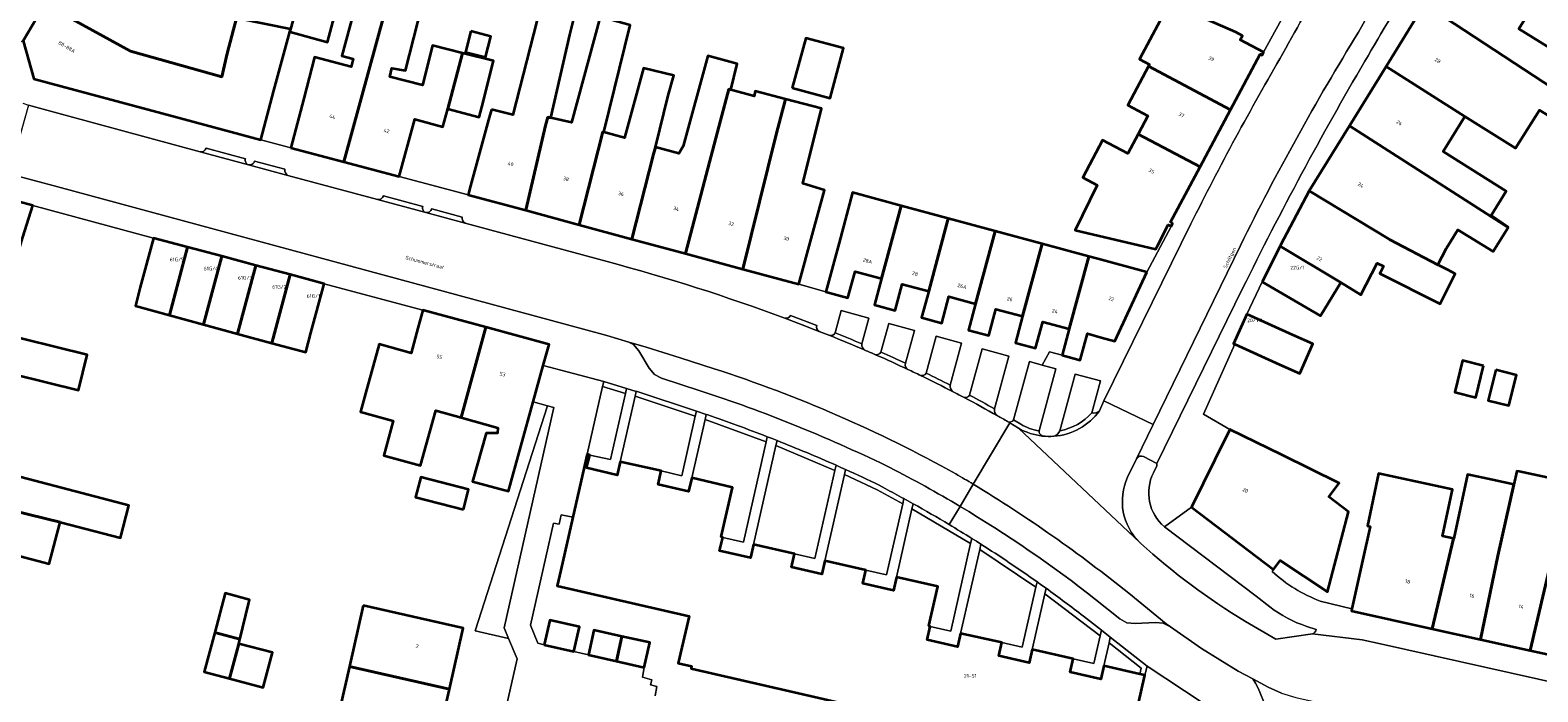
# Model space of a CAD drawing. Header units: metres. Extents: x 197700 to 204338, y 317132 to 325229.
# Tile 608 of 656: x 203213 to 203361, y 318217 to 318282. Entities that reach past the tile are written whole.
import ezdxf
from ezdxf.enums import TextEntityAlignment as Align

# ---------------------------------------------------------------- set-up
doc = ezdxf.new("R2010")
doc.units = ezdxf.units.M
for name, color, linetype, lineweight in [('B-WE-GR-BEPLANTING_CULTUUR_HEESTERS-GV', 90, 'Continuous', 18), ('B-WE-IE-TERREINAFSCHEIDING_KUNSTMATIG_MUUR-G', 90, 'IE-TERREINAFSCHEIDING-KUNSTMATIG-DICHT', 18), ('B-WE-OG-BEBOUWING-GV', 7, 'Continuous', 35), ('B-WE-OG-BEBOUWING-T18', 10, 'Continuous', 18), ('B-WE-OG-TERREIN_CULTUURSCHEIDING-GV', 7, 'Continuous', 18), ('B-WE-OG-TERREIN_ERF-GV', 7, 'Continuous', 18), ('B-WE-OG-TOPOGRAFIE-T18', 10, 'Continuous', 18), ('B-WE-VH-VERHARDING_ASFALT-GV', 252, 'Continuous', 18), ('B-WE-VH-VERHARDING_BETONSTRAATSTEEN-GV', 252, 'Continuous', 18), ('B-WE-VH-VERHARDING_OPEN-GV', 252, 'Continuous', 18), ('B-WE-VH-VERHARDING_TEGEL-GV', 252, 'Continuous', 18)]:
    doc.layers.add(name, color=color, linetype=linetype, lineweight=lineweight)
doc.styles.add('NLCS-ISO-M200-T18', font='NLCS-ISO.ttf', dxfattribs={"height": 0.36})
doc.linetypes.add('IE-TERREINAFSCHEIDING-KUNSTMATIG-DICHT', pattern='A,8,-1,[82,NLCS.SHX,S=0.75,R=90,X=0,Y=0],-1', length=10)

msp = doc.modelspace()

# ---------------------------------------------------------------- linework, layer by layer
at = {"layer": 'B-WE-GR-BEPLANTING_CULTUUR_HEESTERS-GV'}
for points in [[(203271.275, 318246.875), (203269.044, 318247.55), (203268.932, 318247.062), (203271.164, 318246.386)], [(203272.123, 318246.097), (203278.018, 318244.148), (203278.129, 318244.639), (203272.328, 318246.556), (203272.234, 318246.584)], [(203263.521, 318245.169), (203256.436, 318223.095), (203259.719, 318222.353), (203259.285, 318223.385), (203264.159, 318244.993)], [(203321.602, 318218.872), (203322.09, 318218.761), (203322.307, 318219.634), (203318.704, 318222.477), (203318.581, 318221.937), (203321.744, 318219.441)]]:
    msp.add_lwpolyline(points, close=True, dxfattribs=at)
for points in [[(203279.248, 318244.269), (203279.087, 318244.322), (203278.972, 318243.835), (203284.965, 318241.642)], [(203284.965, 318241.642), (203285.077, 318242.132)], [(203286.038, 318241.755), (203285.927, 318241.261), (203291.706, 318238.839), (203291.819, 318239.336)], [(203321.288, 318239.98), (203320.407, 318238.167)], [(203322.936, 318238.607), (203323.268, 318239.272), (203323.283, 318239.52), (203321.967, 318240.185)], [(203292.75, 318238.921), (203292.636, 318238.424)], [(203292.636, 318238.424), (203295.837, 318236.943), (203298.357, 318235.557), (203298.472, 318236.064)], [(203296.629, 318237.055), (203296.052, 318237.394)], [(203299.383, 318235.56), (203299.266, 318235.052)], [(203299.266, 318235.052), (203305.008, 318231.651), (203305.125, 318232.167)], [(203334.366, 318225.447), (203333.004, 318226.491), (203324.011, 318233.299)], [(203306.022, 318231.602), (203305.915, 318231.077)], [(203305.915, 318231.077), (203311.415, 318227.377), (203311.535, 318227.905)], [(203321.605, 318231.764), (203321.693, 318231.682)], [(203312.417, 318227.276), (203312.297, 318226.747), (203317.711, 318222.623)], [(203317.711, 318222.623), (203317.834, 318223.164), (203316.09, 318224.54)], [(203331.96, 318224.013), (203334.949, 318222.271), (203338.542, 318222.818)], [(203338.89, 318223.23), (203337.965, 318223.538)]]:
    msp.add_lwpolyline(points, dxfattribs=at)
for points in [[(203285.077, 318242.132, 0.0095928), (203279.248, 318244.269)], [(203291.819, 318239.336, 0.0096362), (203286.038, 318241.755)], [(203321.967, 318240.185, 0.3933839), (203321.288, 318239.98)], [(203296.052, 318237.394, 0.0057008), (203292.75, 318238.921)], [(203320.407, 318238.167, 0.319845), (203321.605, 318231.764)], [(203324.011, 318233.299, -0.3439084), (203322.936, 318238.607)], [(203298.472, 318236.064, 0.0036888), (203296.629, 318237.055)], [(203302.907, 318233.523, 0.0075306), (203299.383, 318235.56)], [(203305.125, 318232.167, 0.004996), (203302.907, 318233.523)], [(203311.535, 318227.905, 0.0122444), (203306.022, 318231.602)], [(203321.693, 318231.682, 0.0480213), (203331.96, 318224.013)], [(203316.09, 318224.54, 0.0085138), (203312.417, 318227.276)], [(203337.965, 318223.538, -0.0829214), (203334.366, 318225.447)], [(203338.542, 318222.818, 0.2900896), (203338.89, 318223.23)]]:
    msp.add_lwpolyline(points, format="xyb", dxfattribs=at)
at = {"layer": 'B-WE-IE-TERREINAFSCHEIDING_KUNSTMATIG_MUUR-G'}
msp.add_lwpolyline([(203213.053, 318264.803), (203224.9, 318261.617)], dxfattribs=at)
at = {"layer": 'B-WE-OG-BEBOUWING-GV'}
for points in [[(203322.446, 318278.453), (203330.478, 318274.186), (203333.391, 318279.657), (203333.594, 318279.549), (203333.744, 318279.832), (203331.449, 318281.053), (203331.66, 318281.45), (203331.007, 318281.798), (203328.228, 318283.004), (203328.998, 318286.422), (203313.399, 318289.935), (203312.928, 318287.843), (203314.189, 318287.559), (203315.305, 318287.308), (203314.901, 318285.512), (203314.85, 318285.286), (203322.442, 318283.576), (203323.607, 318282.957), (203321.587, 318279.155), (203322.548, 318278.644)], [(203360.973, 318285.713), (203353.277, 318290.623), (203349.523, 318284.549), (203363.17, 318275.601), (203364.931, 318278.288), (203358.747, 318282.112)], [(203217.08, 318289.334), (203214.239, 318284.547), (203222.645, 318279.939), (203231.615, 318277.406), (203232.111, 318279.721), (203233.044, 318283.17), (203225.083, 318284.57), (203224.785, 318284.622)], [(203238.359, 318270.451), (203243.554, 318269.086), (203248.375, 318286.667), (203247.853, 318286.746), (203239.951, 318287.944), (203238.339, 318282.105), (203238.262, 318281.825), (203238.293, 318281.817), (203241.953, 318280.83), (203243.313, 318285.876), (203244.978, 318285.427), (203243.379, 318279.493), (203244.491, 318279.193), (203244.28, 318278.412), (203240.697, 318279.346), (203239.63, 318275.287)], [(203255.193, 318279.756), (203252.25, 318280.507), (203251.258, 318276.618), (203248.055, 318277.408), (203248.273, 318278.263), (203249.609, 318278.056), (203251.638, 318286.008), (203248.375, 318286.667), (203243.554, 318269.086), (203248.972, 318267.662), (203250.521, 318273.263), (203253.277, 318272.515), (203253.748, 318274.294)], [(203236.712, 318276.067), (203238.262, 318281.825), (203238.339, 318282.105), (203233.336, 318283.119), (203233.044, 318283.17), (203232.111, 318279.721), (203231.615, 318277.406), (203222.645, 318279.939), (203214.239, 318284.547), (203212.11, 318280.958), (203213.18, 318277.21), (203227.05, 318273.492), (203235.412, 318271.239)], [(203258.023, 318274.22), (203257.749, 318273.21), (203255.99, 318266.723), (203255.757, 318265.865), (203261.393, 318264.337), (203263.337, 318272.646), (203263.562, 318273.478), (203263.84, 318273.403), (203265.73, 318281.522), (203266.284, 318283.752), (203262.856, 318284.323), (203262.846, 318284.284), (203260.14, 318273.679)], [(203345.743, 318278.433), (203353.462, 318273.544), (203358.446, 318270.421), (203360.794, 318274.155), (203361.815, 318273.523), (203362.11, 318273.341), (203362.169, 318273.402), (203367.122, 318270.339), (203368.234, 318272.138), (203365.382, 318274.151), (203363.17, 318275.601), (203349.523, 318284.549)], [(203261.393, 318264.337), (203266.626, 318262.918), (203268.948, 318272.016), (203269.044, 318271.992), (203271.647, 318282.48), (203268.689, 318283.287), (203265.869, 318272.955), (203263.84, 318273.403), (203263.562, 318273.478), (203263.337, 318272.646)], [(203256.02, 318281.887), (203255.481, 318279.852), (203257.443, 318279.332), (203257.982, 318281.367)], [(203287.52, 318276.344), (203291.231, 318275.338), (203292.554, 318280.217), (203288.843, 318281.223)], [(203253.748, 318274.294), (203256.827, 318273.46), (203257.082, 318274.459), (203258.236, 318278.98), (203255.193, 318279.756)], [(203271.803, 318261.515), (203277.056, 318260.091), (203279.246, 318268.445), (203280.489, 318273.136), (203281.295, 318276.199), (203281.498, 318276.146), (203282.134, 318278.707), (203279.255, 318279.493), (203276.844, 318270.624), (203276.403, 318269.911), (203274.108, 318270.538), (203273.923, 318269.843)], [(203275.373, 318275.586), (203275.907, 318277.54), (203272.946, 318278.282), (203271.077, 318271.437), (203269.044, 318271.992), (203268.948, 318272.016), (203266.626, 318262.918), (203271.803, 318261.515), (203273.923, 318269.843), (203274.108, 318270.538)], [(203330.478, 318274.186), (203322.446, 318278.453), (203320.413, 318274.627), (203322.382, 318273.581), (203321.444, 318271.814), (203327.504, 318268.601)], [(203345.743, 318278.433), (203342.147, 318272.615), (203357.704, 318262.642), (203357.73, 318262.684), (203356.046, 318263.814), (203357.513, 318266.216), (203351.341, 318270.114), (203353.462, 318273.544)], [(203282.673, 318258.568), (203285.964, 318271.77), (203286.879, 318275.241), (203283.886, 318276.018), (203283.778, 318275.523), (203281.498, 318276.146), (203281.295, 318276.199), (203280.489, 318273.136), (203279.246, 318268.445), (203277.056, 318260.091)], [(203289.478, 318261.904), (203290.674, 318266.317), (203288.572, 318266.955), (203290.401, 318274.327), (203286.879, 318275.241), (203285.964, 318271.77), (203282.673, 318258.568), (203288.17, 318257.078)], [(203357.704, 318262.642), (203342.147, 318272.615), (203338.2, 318266.229), (203346.064, 318261.496), (203346.096, 318261.476), (203350.824, 318258.994), (203351.679, 318260.623), (203352.795, 318262.428), (203356.238, 318260.298), (203356.25, 318260.291)], [(203324.663, 318262.762), (203324.808, 318263.049), (203324.605, 318263.157), (203327.504, 318268.601), (203321.444, 318271.814), (203320.43, 318269.905), (203317.947, 318271.224), (203316, 318267.56), (203317.437, 318266.796), (203315.278, 318262.39), (203323.159, 318260.522), (203323.328, 318260.855), (203324.374, 318262.908)], [(203204.205, 318267.15), (203201.517, 318259.122), (203210.575, 318256.737), (203210.684, 318257.068), (203212.102, 318261.698), (203213.053, 318264.803)], [(203292.124, 318261.16), (203290.828, 318256.331), (203292.986, 318255.752), (203293.682, 318258.344), (203296.29, 318257.646), (203298.208, 318264.786), (203293.443, 318266.075)], [(203341.325, 318257.247), (203343.28, 318256.038), (203344.86, 318259.167), (203345.484, 318258.852), (203345.128, 318258.146), (203351.037, 318255.163), (203352.526, 318258.113), (203351.795, 318258.485), (203350.824, 318258.994), (203346.096, 318261.476), (203346.064, 318261.496), (203338.2, 318266.229), (203335.399, 318260.929), (203335.348, 318260.826)], [(203302.823, 318263.537), (203298.208, 318264.786), (203296.29, 318257.646), (203295.593, 318255.052), (203297.603, 318254.513), (203298.299, 318257.107), (203300.907, 318256.408)], [(203307.407, 318262.296), (203302.823, 318263.537), (203300.907, 318256.408), (203300.21, 318253.813), (203302.19, 318253.281), (203302.887, 318255.878), (203305.495, 318255.179)], [(203223.608, 318256.787), (203223.12, 318254.961), (203226.463, 318254.051), (203228.247, 318260.721), (203224.9, 318261.617)], [(203312.012, 318261.05), (203307.407, 318262.296), (203305.495, 318255.179), (203304.797, 318252.581), (203306.798, 318252.044), (203307.495, 318254.643), (203310.103, 318253.944)], [(203226.463, 318254.051), (203229.807, 318253.141), (203231.594, 318259.826), (203228.247, 318260.721)], [(203316.607, 318259.806), (203312.012, 318261.05), (203310.103, 318253.944), (203309.405, 318251.344), (203311.382, 318250.814), (203312.08, 318253.415), (203314.688, 318252.716)], [(203333.606, 318257.325), (203337.917, 318254.793), (203339.304, 318253.978), (203341.325, 318257.247), (203335.348, 318260.826)], [(203210.575, 318256.737), (203201.517, 318259.122), (203198.844, 318251.138), (203207.946, 318248.913), (203207.997, 318249.062), (203217.543, 318246.704), (203218.4, 318250.173), (203209.119, 318252.466)], [(203233.15, 318252.23), (203234.942, 318258.93), (203231.594, 318259.826), (203229.807, 318253.141)], [(203233.15, 318252.23), (203236.493, 318251.32), (203238.289, 318258.034), (203234.942, 318258.93)], [(203322.306, 318258.264), (203317.48, 318259.57), (203316.607, 318259.806), (203314.688, 318252.716), (203313.984, 318250.115), (203315.753, 318249.64), (203316.464, 318252.24), (203317.815, 318251.874), (203319.165, 318251.509)], [(203236.493, 318251.32), (203239.833, 318250.411), (203240.341, 318252.309), (203241.634, 318257.139), (203238.289, 318258.034)], [(203255.064, 318244.02), (203257.485, 318252.862), (203251.291, 318254.548), (203250.81, 318252.781), (203250.146, 318250.342), (203247.011, 318251.195), (203245.699, 318246.371), (203245.21, 318244.571), (203248.413, 318243.679), (203247.473, 318240.309), (203251.079, 318239.303), (203252.588, 318244.711)], [(203257.485, 318252.862), (203255.064, 318244.02), (203258.648, 318243.02), (203258.642, 318242.484), (203257.503, 318242.497), (203256.188, 318237.735), (203259.703, 318236.798), (203262.125, 318245.554), (203263.114, 318249.13), (203263.68, 318251.176)], [(203335.308, 318249.223), (203337.286, 318248.337), (203338.567, 318251.245), (203336.642, 318252.105), (203332.083, 318254.159), (203330.777, 318251.253), (203330.903, 318251.197)], [(203355.293, 318249.091), (203353.232, 318249.594), (203352.475, 318246.493), (203354.537, 318245.99)], [(203356.518, 318248.695), (203355.762, 318245.702), (203357.785, 318245.19), (203358.541, 318248.183)], [(203326.673, 318235.221), (203334.705, 318229.112), (203335.374, 318229.992), (203340.012, 318226.927), (203342.053, 318234.786), (203340.132, 318236.247), (203341.138, 318237.57), (203335.51, 318240.345), (203330.434, 318242.848), (203328.97, 318239.88)], [(203215.751, 318233.762), (203221.663, 318232.216), (203222.496, 318235.404), (203207.246, 318239.391), (203206.369, 318236.034)], [(203255.284, 318235.002), (203255.794, 318236.965), (203251.103, 318238.185), (203250.593, 318236.222)], [(203342.397, 318225.263), (203342.353, 318225.066), (203350.268, 318223.312), (203352.372, 318232.158), (203351.288, 318232.388), (203352.262, 318236.975), (203345.006, 318238.515), (203343.917, 318233.388), (203344.185, 318233.331), (203343.443, 318229.982)], [(203352.372, 318232.158), (203350.268, 318223.312), (203354.99, 318222.266), (203356.717, 318230.453), (203358.285, 318237.458), (203356.196, 318237.901), (203353.73, 318238.425), (203352.398, 318232.152)], [(203359.882, 318221.182), (203361.989, 318230.235), (203362.552, 318230.109), (203364.138, 318237.578), (203363.83, 318237.643), (203358.797, 318238.711), (203358.578, 318238.758), (203358.285, 318237.458), (203356.717, 318230.453), (203354.99, 318222.266)], [(203199.173, 318233.833), (203197.335, 318234.314), (203195.799, 318228.443), (203201.653, 318226.936), (203204.305, 318226.245), (203205.805, 318231.999), (203208.328, 318231.339), (203214.683, 318229.678), (203215.751, 318233.762), (203206.369, 318236.034), (203200.172, 318237.654)], [(203369.546, 318219.073), (203373.04, 318234.038), (203370.712, 318234.532), (203369.462, 318228.642), (203362.552, 318230.109), (203361.989, 318230.235), (203359.882, 318221.182)], [(203233.373, 318222.277), (203233.405, 318222.396), (203234.222, 318225.766), (203234.324, 318226.152), (203231.92, 318226.789), (203230.898, 318222.933)], [(203245.471, 318225.573), (203244.106, 318219.606), (203253.906, 318217.392), (203255.255, 318223.362), (203250.348, 318224.471)], [(203263.193, 318221.736), (203266.112, 318221.074), (203266.663, 318223.502), (203263.744, 318224.164)], [(203270.823, 318222.562), (203268.086, 318223.17), (203267.547, 318220.739), (203270.284, 318220.132)], [(203233.373, 318222.277), (203230.898, 318222.933), (203229.875, 318219.077), (203232.351, 318218.421), (203233.258, 318221.844)], [(203233.258, 318221.844), (203232.351, 318218.421), (203235.649, 318217.547), (203236.556, 318220.97)], [(203270.284, 318220.132), (203273.021, 318219.524), (203273.56, 318221.955), (203270.823, 318222.562)], [(203253.906, 318217.392), (203244.106, 318219.606), (203242.742, 318213.643), (203250.623, 318211.848), (203252.557, 318211.423)]]:
    msp.add_lwpolyline(points, close=True, dxfattribs=at)
msp.add_lwpolyline([(203320.551, 318211.935), (203322.09, 318218.761), (203321.602, 318218.872), (203318.067, 318219.673), (203317.768, 318218.357), (203314.777, 318219.043), (203315.077, 318220.359), (203311.054, 318221.274), (203310.754, 318219.958), (203307.771, 318220.642), (203308.064, 318221.959), (203304.036, 318222.858), (203303.742, 318221.54), (203300.759, 318222.214), (203301.062, 318223.539), (203300.916, 318223.583), (203301.789, 318227.453), (203297.751, 318228.377), (203297.45, 318227.061), (203294.451, 318227.738), (203294.753, 318229.054), (203290.719, 318229.981), (203290.417, 318228.665), (203287.444, 318229.341), (203287.742, 318230.657), (203283.724, 318231.568), (203283.425, 318230.252), (203280.406, 318230.937), (203280.711, 318232.262), (203280.572, 318232.308), (203281.682, 318237.168), (203277.667, 318238.092), (203277.364, 318236.776), (203274.382, 318237.458), (203274.681, 318238.775), (203270.667, 318239.687), (203270.367, 318238.371), (203267.359, 318239.084), (203267.668, 318240.339), (203267.403, 318240.426), (203266, 318234.233), (203264.826, 318229.049), (203264.481, 318227.524), (203277.409, 318224.552), (203276.347, 318219.927), (203277.662, 318219.625), (203277.61, 318219.399), (203297.393, 318214.855)], dxfattribs=at)
at = {"layer": 'B-WE-OG-TERREIN_CULTUURSCHEIDING-GV'}
for points in [[(203267.403, 318240.426), (203267.668, 318240.339), (203269.692, 318239.909), (203271.164, 318246.386), (203268.932, 318247.062)], [(203278.018, 318244.148), (203272.123, 318246.097), (203270.667, 318239.687), (203274.681, 318238.775), (203276.692, 318238.314)], [(203277.667, 318238.092), (203281.682, 318237.168), (203280.572, 318232.308), (203280.711, 318232.262), (203282.749, 318231.79), (203284.965, 318241.642), (203278.972, 318243.835)], [(203287.742, 318230.657), (203289.744, 318230.203), (203291.706, 318238.839), (203285.927, 318241.261), (203283.724, 318231.568)], [(203298.357, 318235.557), (203295.837, 318236.943), (203292.636, 318238.424), (203290.719, 318229.981), (203294.753, 318229.054), (203296.776, 318228.599)], [(203305.008, 318231.651), (203299.266, 318235.052), (203297.751, 318228.377), (203301.789, 318227.453), (203300.916, 318223.583), (203301.062, 318223.539), (203303.061, 318223.079)], [(203311.415, 318227.377), (203305.915, 318231.077), (203304.036, 318222.858), (203308.064, 318221.959), (203310.079, 318221.495)], [(203312.297, 318226.747), (203311.054, 318221.274), (203315.077, 318220.359), (203317.093, 318219.897), (203317.711, 318222.623)], [(203318.067, 318219.673), (203321.602, 318218.872), (203321.744, 318219.441), (203318.581, 318221.937)]]:
    msp.add_lwpolyline(points, close=True, dxfattribs=at)
at = {"layer": 'B-WE-OG-TERREIN_ERF-GV'}
for points in [[(203251.638, 318286.008), (203249.609, 318278.056), (203248.273, 318278.263), (203248.055, 318277.408), (203251.258, 318276.618), (203252.25, 318280.507), (203255.193, 318279.756), (203258.236, 318278.98), (203257.082, 318274.459), (203256.827, 318273.46), (203253.748, 318274.294), (203253.277, 318272.515), (203250.521, 318273.263), (203248.972, 318267.662), (203255.757, 318265.865), (203255.99, 318266.723), (203257.749, 318273.21), (203258.023, 318274.22), (203260.14, 318273.679), (203262.846, 318284.284), (203258.404, 318284.967)], [(203256.02, 318281.887), (203257.982, 318281.367), (203257.443, 318279.332), (203255.481, 318279.852)], [(203287.52, 318276.344), (203288.843, 318281.223), (203292.554, 318280.217), (203291.231, 318275.338)], [(203355.293, 318249.091), (203354.537, 318245.99), (203352.475, 318246.493), (203353.232, 318249.594)], [(203356.518, 318248.695), (203358.541, 318248.183), (203357.785, 318245.19), (203355.762, 318245.702)], [(203255.284, 318235.002), (203250.593, 318236.222), (203251.103, 318238.185), (203255.794, 318236.965)], [(203233.405, 318222.396), (203233.373, 318222.277), (203233.258, 318221.844), (203236.556, 318220.97), (203235.649, 318217.547), (203232.351, 318218.421), (203229.875, 318219.077), (203230.898, 318222.933), (203231.92, 318226.789), (203234.324, 318226.152), (203234.222, 318225.766)]]:
    msp.add_lwpolyline(points, close=True, dxfattribs=at)
for points in [[(203360.973, 318285.713), (203358.747, 318282.112), (203364.931, 318278.288)], [(203266.284, 318283.752), (203265.73, 318281.522), (203263.84, 318273.403), (203265.869, 318272.955), (203268.689, 318283.287)], [(203328.228, 318283.004), (203331.007, 318281.798), (203331.66, 318281.45), (203331.449, 318281.053), (203333.744, 318279.832), (203336.222, 318284.353)], [(203271.647, 318282.48), (203269.044, 318271.992), (203271.077, 318271.437), (203272.946, 318278.282), (203275.907, 318277.54), (203275.373, 318275.586), (203274.108, 318270.538), (203276.403, 318269.911), (203276.844, 318270.624), (203279.255, 318279.493), (203282.134, 318278.707), (203281.498, 318276.146), (203283.778, 318275.523), (203283.886, 318276.018), (203286.879, 318275.241), (203290.401, 318274.327), (203288.572, 318266.955), (203290.674, 318266.317), (203289.478, 318261.904), (203288.17, 318257.078), (203290.828, 318256.331), (203292.124, 318261.16), (203293.443, 318266.075), (203298.208, 318264.786), (203302.823, 318263.537), (203307.407, 318262.296), (203312.012, 318261.05), (203316.607, 318259.806), (203317.48, 318259.57), (203322.306, 318258.264), (203324.663, 318262.762), (203324.374, 318262.908), (203323.328, 318260.855), (203323.159, 318260.522), (203315.278, 318262.39), (203317.437, 318266.796), (203316, 318267.56), (203317.947, 318271.224), (203320.43, 318269.905), (203321.444, 318271.814), (203322.382, 318273.581), (203320.413, 318274.627), (203322.446, 318278.453), (203322.548, 318278.644), (203321.587, 318279.155), (203323.607, 318282.957)], [(203360.794, 318274.155), (203358.446, 318270.421), (203353.462, 318273.544), (203351.341, 318270.114), (203357.513, 318266.216), (203356.046, 318263.814), (203357.73, 318262.684), (203357.704, 318262.642), (203356.25, 318260.291), (203356.238, 318260.298), (203352.795, 318262.428), (203351.679, 318260.623), (203350.824, 318258.994), (203351.795, 318258.485), (203352.526, 318258.113), (203351.037, 318255.163), (203345.128, 318258.146), (203345.484, 318258.852), (203344.86, 318259.167), (203343.28, 318256.038), (203341.325, 318257.247), (203339.304, 318253.978), (203337.917, 318254.793), (203333.606, 318257.325), (203332.083, 318254.159), (203336.642, 318252.105), (203338.567, 318251.245), (203337.286, 318248.337), (203335.308, 318249.223), (203330.903, 318251.197), (203327.831, 318244.337), (203330.434, 318242.848), (203335.51, 318240.345), (203341.138, 318237.57), (203340.132, 318236.247), (203342.053, 318234.786), (203340.012, 318226.927), (203335.374, 318229.992), (203334.705, 318229.112), (203334.59, 318228.924)], [(203236.493, 318251.32), (203233.15, 318252.23), (203229.807, 318253.141), (203226.463, 318254.051), (203223.12, 318254.961), (203223.608, 318256.787), (203224.9, 318261.617), (203213.053, 318264.803), (203212.102, 318261.698)], [(203253.061, 318187.392), (203260.553, 318220.369), (203259.719, 318222.353), (203256.436, 318223.095), (203263.521, 318245.169), (203262.125, 318245.554), (203259.703, 318236.798), (203256.188, 318237.735), (203257.503, 318242.497), (203258.642, 318242.484), (203258.648, 318243.02), (203255.064, 318244.02), (203252.588, 318244.711), (203251.079, 318239.303), (203247.473, 318240.309), (203248.413, 318243.679), (203245.21, 318244.571), (203245.699, 318246.371), (203247.011, 318251.195), (203250.146, 318250.342), (203250.81, 318252.781), (203251.291, 318254.548), (203241.634, 318257.139), (203240.341, 318252.309), (203239.833, 318250.411), (203236.493, 318251.32)], [(203209.119, 318252.466), (203218.4, 318250.173), (203217.543, 318246.704), (203207.997, 318249.062)], [(203207.246, 318239.391), (203222.496, 318235.404), (203221.663, 318232.216), (203215.751, 318233.762), (203214.683, 318229.678), (203208.328, 318231.339)], [(203339.297, 318226.026), (203342.397, 318225.263), (203343.443, 318229.982), (203344.185, 318233.331), (203343.917, 318233.388), (203345.006, 318238.515), (203352.262, 318236.975), (203351.288, 318232.388), (203352.372, 318232.158), (203352.398, 318232.152), (203353.73, 318238.425), (203356.196, 318237.901), (203358.285, 318237.458), (203358.578, 318238.758), (203358.797, 318238.711), (203363.83, 318237.643)], [(203297.393, 318214.855), (203277.61, 318219.399), (203277.662, 318219.625), (203276.347, 318219.927), (203277.409, 318224.552), (203264.481, 318227.524), (203264.826, 318229.049), (203266, 318234.233), (203264.875, 318234.474), (203264.674, 318233.551), (203264.123, 318233.669), (203261.846, 318223.668), (203262.579, 318221.911), (203263.193, 318221.736), (203263.744, 318224.164), (203266.663, 318223.502), (203266.112, 318221.074), (203267.547, 318220.739), (203268.086, 318223.17), (203270.823, 318222.562), (203273.56, 318221.955), (203273.021, 318219.524), (203272.829, 318218.566), (203273.755, 318218.315), (203273.628, 318217.811), (203274.245, 318217.636), (203274.07, 318216.727)], [(203242.742, 318213.643), (203244.106, 318219.606), (203245.471, 318225.573), (203250.348, 318224.471), (203255.255, 318223.362), (203253.906, 318217.392), (203252.557, 318211.423)]]:
    msp.add_lwpolyline(points, dxfattribs=at)
msp.add_lwpolyline([(203334.59, 318228.924, 0.100006), (203339.297, 318226.026)], format="xyb", dxfattribs=at)
at = {"layer": 'B-WE-VH-VERHARDING_ASFALT-GV'}
for points in [[(203343.046, 318281.801, -0.0473486), (203359.912, 318306.841)], [(203345.302, 318295.699, 0.0211627), (203335.628, 318279.711)], [(203331.47, 318260.897, -0.0232341), (203343.046, 318281.801)], [(203335.628, 318279.711, 0.0158227), (203326.609, 318262.997)], [(203286.802, 318253.752, 0.0241803), (203269.366, 318259.309)], [(203290.165, 318252.462, 0.0049641), (203286.802, 318253.752)], [(203294.653, 318250.626, 0.0069298), (203291.194, 318252.056)], [(203295.691, 318250.175, 0.0022189), (203294.653, 318250.626)], [(203298.869, 318248.728, 0.0064692), (203295.691, 318250.175)], [(203279.866, 318248.798, -0.0489715), (203303.559, 318238.493)], [(203300.111, 318248.136, 0.0025631), (203298.869, 318248.728)], [(203303.308, 318246.537, 0.0066307), (203300.111, 318248.136)], [(203304.38, 318245.977, 0.0021658), (203303.308, 318246.537)], [(203307.64, 318244.197, 0.0069614), (203304.38, 318245.977)], [(203308.641, 318243.625, 0.0019365), (203307.64, 318244.197)], [(203317.651, 318244.687, -0.2221246), (203313.16, 318242.183)], [(203312.055, 318242.204, -0.1026206), (203309.706, 318242.971)], [(203313.16, 318242.183, -0.0461201), (203312.055, 318242.204)], [(203303.559, 318238.493, -0.0037015), (203305.269, 318237.476)], [(203321.605, 318231.764, -0.319845), (203320.407, 318238.167)], [(203305.269, 318237.476, -0.0341009), (203320.512, 318226.781)], [(203331.96, 318224.013, -0.0480213), (203321.693, 318231.682)]]:
    msp.add_lwpolyline(points, format="xyb", dxfattribs=at)
for points in [[(203216.588, 318273.556), (203212.645, 318274.634), (203210.736, 318267.903), (203215.505, 318266.623), (203265.483, 318253.116), (203269.352, 318252.048), (203271.493, 318251.42), (203273.204, 318250.918), (203276.542, 318249.881), (203279.866, 318248.798)], [(203269.366, 318259.309), (203255.461, 318263.063), (203251.602, 318264.104), (203246.868, 318265.382), (203238.077, 318267.755), (203234.226, 318268.795), (203234.216, 318268.798), (203229.486, 318270.074), (203216.588, 318273.556)], [(203326.609, 318262.997), (203318.078, 318245.65), (203322.923, 318243.323), (203331.47, 318260.897)], [(203291.194, 318252.056), (203290.165, 318252.462)], [(203320.407, 318238.167), (203321.288, 318239.98), (203322.923, 318243.323), (203318.078, 318245.65), (203317.651, 318244.687)], [(203305.269, 318237.476), (203308.864, 318243.488), (203308.641, 318243.625)], [(203321.693, 318231.682), (203321.605, 318231.764), (203309.706, 318242.971), (203308.864, 318243.488), (203305.269, 318237.476)], [(203309.706, 318242.971), (203321.605, 318231.764)], [(203320.512, 318226.781), (203324.172, 318223.803), (203324.6, 318223.503)], [(203324.6, 318223.503), (203327.642, 318221.37), (203331.257, 318219.156), (203332.669, 318218.395), (203334.18, 318217.581), (203335.498, 318216.98), (203336.889, 318216.571), (203384.617, 318205.874), (203399.253, 318202.593), (203404.233, 318201.477), (203404.445, 318201.43), (203418.014, 318198.404), (203418.04, 318198.398), (203431.181, 318195.455), (203442.569, 318192.964), (203443.048, 318192.798), (203443.48, 318192.525), (203445.235, 318191.415), (203446.21, 318190.657), (203446.853, 318190.171), (203446.945, 318190.101)], [(203438.314, 318201.072), (203437.193, 318201.299), (203437.16, 318201.306), (203434.774, 318201.801), (203345.212, 318221.843), (203343.389, 318222.214), (203338.542, 318222.818), (203334.949, 318222.271), (203331.96, 318224.013)]]:
    msp.add_lwpolyline(points, dxfattribs=at)
at = {"layer": 'B-WE-VH-VERHARDING_BETONSTRAATSTEEN-GV'}
for points in [[(203359.912, 318306.841, 0.0473486), (203343.046, 318281.801)], [(203343.661, 318278.953, -0.0154915), (203354.262, 318295.921)], [(203343.046, 318281.801, 0.0232341), (203331.47, 318260.897)], [(203331.682, 318256.657, -0.0180601), (203343.661, 318278.953)], [(203230.053, 318270.439, -0.4092535), (203229.486, 318270.074)], [(203234.216, 318268.798, -0.4361995), (203233.922, 318269.395)], [(203234.792, 318269.16, -0.4385852), (203234.226, 318268.795)], [(203238.077, 318267.755, -0.2995671), (203237.776, 318268.354)], [(203247.437, 318265.747, -0.4100202), (203246.868, 318265.382)], [(203251.602, 318264.104, -0.4383278), (203251.306, 318264.702)], [(203252.176, 318264.467, -0.3617701), (203251.602, 318264.104)], [(203255.461, 318263.063, -0.3006566), (203255.159, 318263.662)], [(203287.344, 318254.031, -0.3154096), (203286.802, 318253.752)], [(203286.802, 318253.752, -0.0049641), (203290.165, 318252.462)], [(203290.165, 318252.462, -0.3807497), (203289.943, 318253.033)], [(203291.734, 318252.325, -0.3202657), (203291.194, 318252.056)], [(203291.194, 318252.056, -0.0069298), (203294.653, 318250.626)], [(203294.355, 318251.243, 0.0052366), (203291.734, 318252.325)], [(203291.734, 318252.325, -0.0052366), (203294.355, 318251.243)], [(203294.653, 318250.626, -0.2918749), (203294.355, 318251.243)], [(203296.226, 318250.431, -0.3070678), (203295.691, 318250.175)], [(203295.691, 318250.175, -0.0064692), (203298.869, 318248.728)], [(203296.226, 318250.431, -0.005041), (203298.632, 318249.336)], [(203298.632, 318249.336, 0.005041), (203296.226, 318250.431)], [(203303.559, 318238.493, 0.0489715), (203279.866, 318248.798)], [(203298.869, 318248.728, -0.3622953), (203298.632, 318249.336)], [(203300.643, 318248.378, -0.3557446), (203300.111, 318248.136)], [(203300.643, 318248.378, -0.0050511), (203303.019, 318247.191)], [(203303.019, 318247.191, 0.0050511), (203300.643, 318248.378)], [(203300.111, 318248.136, -0.0066307), (203303.308, 318246.537)], [(203303.308, 318246.537, -0.3190829), (203303.019, 318247.191)], [(203278.511, 318246.644, -0.0333871), (203296.715, 318239.305)], [(203304.909, 318246.206, -0.3179863), (203304.38, 318245.977)], [(203304.38, 318245.977, -0.0069614), (203307.64, 318244.197)], [(203304.909, 318246.206, -0.0050961), (203307.357, 318244.872)], [(203307.357, 318244.872, 0.0050961), (203304.909, 318246.206)], [(203307.64, 318244.197, -0.3099663), (203307.357, 318244.872)], [(203313.16, 318242.183, 0.2221246), (203317.651, 318244.687)], [(203316.901, 318244.474, -0.1638574), (203313.771, 318242.715)], [(203313.771, 318242.715, 0.1638574), (203316.901, 318244.474)], [(203317.651, 318244.687, -0.2792714), (203316.901, 318244.474)], [(203309.222, 318243.796, -0.4012302), (203308.641, 318243.625)], [(203309.706, 318242.971, 0.1026206), (203312.055, 318242.204)], [(203309.93, 318243.361, 0.0853285), (203311.725, 318242.707)], [(203311.725, 318242.707, -0.0853285), (203309.93, 318243.361)], [(203312.055, 318242.204, -0.3097881), (203311.725, 318242.707)], [(203313.771, 318242.715, -0.2209637), (203313.16, 318242.183)], [(203321.288, 318239.98, -0.3933839), (203321.967, 318240.185)], [(203297.087, 318239.13, -0.0156241), (203303.974, 318235.308)], [(203305.269, 318237.476, 0.0037015), (203303.559, 318238.493)], [(203320.512, 318226.781, 0.0341009), (203305.269, 318237.476)], [(203303.974, 318235.308, -0.0319665), (203317.257, 318226.187)]]:
    msp.add_lwpolyline(points, format="xyb", dxfattribs=at)
for points in [[(203233.922, 318269.395), (203230.053, 318270.439)], [(203229.486, 318270.074), (203234.216, 318268.798)], [(203237.776, 318268.354), (203234.792, 318269.16)], [(203234.226, 318268.795), (203238.077, 318267.755)], [(203246.868, 318265.382), (203251.602, 318264.104)], [(203251.306, 318264.702), (203247.437, 318265.747)], [(203251.602, 318264.104), (203255.461, 318263.063)], [(203255.159, 318263.662), (203252.176, 318264.467)], [(203331.47, 318260.897), (203322.923, 318243.323), (203321.288, 318239.98)], [(203321.967, 318240.185), (203323.283, 318239.52), (203331.682, 318256.657)], [(203294.355, 318251.243), (203295.041, 318253.771), (203292.327, 318254.508), (203291.734, 318252.325)], [(203289.943, 318253.033), (203287.344, 318254.031)], [(203299.508, 318252.557), (203296.99, 318253.241), (203296.226, 318250.431)], [(203279.866, 318248.798), (203276.542, 318249.881), (203273.204, 318250.918), (203271.493, 318251.42), (203271.977, 318251.181), (203272.491, 318250.57), (203273.505, 318248.852), (203274.023, 318248.24), (203274.701, 318247.862), (203278.511, 318246.644)], [(203298.632, 318249.336), (203299.508, 318252.557)], [(203304.135, 318251.3), (203301.622, 318251.982), (203300.643, 318248.378)], [(203303.019, 318247.191), (203304.135, 318251.3)], [(203307.357, 318244.872), (203308.762, 318250.042), (203306.145, 318250.754), (203304.909, 318246.206)], [(203311.725, 318242.707), (203313.377, 318248.788), (203312.015, 318249.159), (203310.771, 318249.496), (203309.222, 318243.796), (203309.93, 318243.361)], [(203317.736, 318247.604), (203315.28, 318248.271), (203313.771, 318242.715)], [(203316.901, 318244.474), (203317.736, 318247.604)], [(203308.641, 318243.625), (203308.864, 318243.488)], [(203308.864, 318243.488), (203309.706, 318242.971)], [(203309.93, 318243.361), (203309.222, 318243.796)], [(203296.715, 318239.305), (203297.087, 318239.13)], [(203305.269, 318237.476), (203303.974, 318235.308)], [(203303.974, 318235.308), (203305.269, 318237.476)], [(203317.257, 318226.187), (203319.654, 318224.294), (203320.344, 318223.903), (203321.134, 318223.828), (203323.136, 318223.927), (203323.906, 318223.869), (203324.6, 318223.503), (203324.172, 318223.803), (203320.512, 318226.781)], [(203327.804, 318216.025), (203322.307, 318219.634), (203322.09, 318218.761), (203320.551, 318211.935)], [(203335.498, 318216.98), (203334.18, 318217.581), (203332.669, 318218.395), (203332.955, 318217.979), (203333.215, 318217.493), (203333.96, 318215.666)]]:
    msp.add_lwpolyline(points, dxfattribs=at)
at = {"layer": 'B-WE-VH-VERHARDING_OPEN-GV'}
for points in [[(203238.262, 318281.825), (203236.712, 318276.067), (203235.412, 318271.239), (203238.359, 318270.451), (203239.63, 318275.287), (203240.697, 318279.346), (203244.28, 318278.412), (203244.491, 318279.193), (203243.379, 318279.493), (203244.978, 318285.427), (203243.313, 318285.876), (203241.953, 318280.83), (203238.293, 318281.817)], [(203272.234, 318246.584), (203271.275, 318246.875), (203271.164, 318246.386), (203269.692, 318239.909), (203267.668, 318240.339), (203267.359, 318239.084), (203270.367, 318238.371), (203270.667, 318239.687), (203272.123, 318246.097)], [(203278.018, 318244.148), (203276.692, 318238.314), (203274.681, 318238.775), (203274.382, 318237.458), (203277.364, 318236.776), (203277.667, 318238.092), (203278.972, 318243.835), (203279.087, 318244.322), (203278.129, 318244.639)], [(203285.077, 318242.132), (203284.965, 318241.642), (203282.749, 318231.79), (203280.711, 318232.262), (203280.406, 318230.937), (203283.425, 318230.252), (203283.724, 318231.568), (203285.927, 318241.261), (203286.038, 318241.755), (203285.556, 318241.945)], [(203291.819, 318239.336), (203291.706, 318238.839), (203289.744, 318230.203), (203287.742, 318230.657), (203287.444, 318229.341), (203290.417, 318228.665), (203290.719, 318229.981), (203292.636, 318238.424), (203292.75, 318238.921), (203292.283, 318239.13)], [(203298.472, 318236.064), (203298.357, 318235.557), (203296.776, 318228.599), (203294.753, 318229.054), (203294.451, 318227.738), (203297.45, 318227.061), (203297.751, 318228.377), (203299.266, 318235.052), (203299.383, 318235.56), (203298.929, 318235.812)], [(203305.125, 318232.167), (203305.008, 318231.651), (203303.061, 318223.079), (203301.062, 318223.539), (203300.759, 318222.214), (203303.742, 318221.54), (203304.036, 318222.858), (203305.915, 318231.077), (203306.022, 318231.602), (203305.575, 318231.885)], [(203311.054, 318221.274), (203312.297, 318226.747), (203312.417, 318227.276), (203311.976, 318227.592), (203311.535, 318227.905), (203311.415, 318227.377), (203310.079, 318221.495), (203308.064, 318221.959), (203307.771, 318220.642), (203310.754, 318219.958)], [(203317.834, 318223.164), (203317.711, 318222.623), (203317.093, 318219.897), (203315.077, 318220.359), (203314.777, 318219.043), (203317.768, 318218.357), (203318.067, 318219.673), (203318.581, 318221.937), (203318.704, 318222.477)]]:
    msp.add_lwpolyline(points, close=True, dxfattribs=at)
at = {"layer": 'B-WE-VH-VERHARDING_TEGEL-GV'}
for points in [[(203324.011, 318233.299), (203326.673, 318235.221), (203328.97, 318239.88), (203330.434, 318242.848), (203327.831, 318244.337), (203330.903, 318251.197), (203330.777, 318251.253), (203332.083, 318254.159), (203333.606, 318257.325), (203335.348, 318260.826), (203335.399, 318260.929), (203338.2, 318266.229), (203342.147, 318272.615), (203345.743, 318278.433), (203349.523, 318284.549), (203353.277, 318290.623), (203356.989, 318296.628), (203361.014, 318303.14), (203366.409, 318308.822)], [(203344.16, 318296.883), (203342.282, 318293.907), (203341.429, 318292.915), (203340.357, 318292.168), (203339.964, 318291.181), (203336.627, 318285.092), (203336.222, 318284.353), (203333.744, 318279.832), (203333.594, 318279.549), (203333.391, 318279.657), (203330.478, 318274.186), (203327.504, 318268.601)], [(203277.056, 318260.091), (203271.803, 318261.515), (203266.626, 318262.918), (203261.393, 318264.337), (203255.757, 318265.865), (203248.972, 318267.662), (203243.554, 318269.086), (203238.359, 318270.451), (203235.412, 318271.239), (203227.05, 318273.492), (203213.18, 318277.21), (203212.11, 318280.958), (203209.43, 318279.872)], [(203212.102, 318274.823), (203212.645, 318274.634), (203216.588, 318273.556), (203229.486, 318270.074)], [(203230.053, 318270.439), (203233.922, 318269.395)], [(203234.792, 318269.16), (203237.776, 318268.354)], [(203203.417, 318268.686), (203204.205, 318267.15), (203213.053, 318264.803), (203224.9, 318261.617), (203228.247, 318260.721), (203231.594, 318259.826), (203234.942, 318258.93), (203238.289, 318258.034), (203241.634, 318257.139), (203251.291, 318254.548), (203257.485, 318252.862), (203263.68, 318251.176), (203263.114, 318249.13), (203269.044, 318247.55), (203271.275, 318246.875), (203272.234, 318246.584), (203272.328, 318246.556), (203278.129, 318244.639), (203279.087, 318244.322), (203279.248, 318244.269)], [(203278.511, 318246.644), (203274.701, 318247.862), (203274.023, 318248.24), (203273.505, 318248.852), (203272.491, 318250.57), (203271.977, 318251.181), (203271.493, 318251.42), (203269.352, 318252.048), (203265.483, 318253.116), (203215.505, 318266.623), (203210.736, 318267.903)], [(203234.216, 318268.798), (203234.226, 318268.795)], [(203238.077, 318267.755), (203246.868, 318265.382)], [(203327.504, 318268.601), (203324.605, 318263.157), (203324.808, 318263.049), (203324.663, 318262.762), (203322.306, 318258.264), (203319.165, 318251.509), (203317.815, 318251.874), (203316.464, 318252.24), (203315.753, 318249.64), (203313.984, 318250.115), (203312.733, 318250.451), (203312.015, 318249.159), (203313.377, 318248.788), (203311.725, 318242.707)], [(203247.437, 318265.747), (203251.306, 318264.702)], [(203252.176, 318264.467), (203255.159, 318263.662)], [(203255.461, 318263.063), (203269.366, 318259.309)], [(203317.651, 318244.687), (203318.078, 318245.65), (203326.609, 318262.997)], [(203309.222, 318243.796), (203310.771, 318249.496), (203312.015, 318249.159), (203312.733, 318250.451), (203313.984, 318250.115), (203314.688, 318252.716), (203312.08, 318253.415), (203311.382, 318250.814), (203309.405, 318251.344), (203310.103, 318253.944), (203307.495, 318254.643), (203306.798, 318252.044), (203304.797, 318252.581), (203305.495, 318255.179), (203302.887, 318255.878), (203302.19, 318253.281), (203300.21, 318253.813), (203300.907, 318256.408), (203298.299, 318257.107), (203297.603, 318254.513), (203295.593, 318255.052), (203296.29, 318257.646), (203293.682, 318258.344), (203292.986, 318255.752), (203290.828, 318256.331), (203288.17, 318257.078), (203282.673, 318258.568), (203277.056, 318260.091)], [(203331.682, 318256.657), (203323.283, 318239.52), (203323.268, 318239.272), (203322.936, 318238.607)], [(203291.734, 318252.325), (203292.327, 318254.508), (203295.041, 318253.771), (203294.355, 318251.243)], [(203287.344, 318254.031), (203289.943, 318253.033)], [(203296.226, 318250.431), (203296.99, 318253.241), (203299.508, 318252.557), (203298.632, 318249.336)], [(203290.165, 318252.462), (203291.194, 318252.056)], [(203300.643, 318248.378), (203301.622, 318251.982), (203304.135, 318251.3), (203303.019, 318247.191)], [(203304.909, 318246.206), (203306.145, 318250.754), (203308.762, 318250.042), (203307.357, 318244.872)], [(203274.07, 318216.727), (203274.245, 318217.636), (203273.628, 318217.811), (203273.755, 318218.315), (203272.829, 318218.566), (203273.021, 318219.524), (203270.284, 318220.132), (203267.547, 318220.739), (203266.112, 318221.074), (203263.193, 318221.736), (203262.579, 318221.911), (203261.846, 318223.668), (203264.123, 318233.669), (203264.674, 318233.551), (203264.875, 318234.474), (203266, 318234.233), (203267.403, 318240.426), (203268.932, 318247.062), (203269.044, 318247.55), (203263.114, 318249.13), (203262.125, 318245.554), (203263.521, 318245.169), (203264.159, 318244.993), (203259.285, 318223.385), (203259.719, 318222.353), (203260.553, 318220.369), (203253.061, 318187.392)], [(203313.771, 318242.715), (203315.28, 318248.271), (203317.736, 318247.604), (203316.901, 318244.474)], [(203285.077, 318242.132), (203285.556, 318241.945), (203286.038, 318241.755)], [(203291.819, 318239.336), (203292.283, 318239.13), (203292.75, 318238.921)], [(203297.087, 318239.13), (203296.715, 318239.305)], [(203296.052, 318237.394), (203296.629, 318237.055)], [(203298.472, 318236.064), (203298.929, 318235.812), (203299.383, 318235.56)], [(203303.974, 318235.308), (203302.907, 318233.523)], [(203302.907, 318233.523), (203303.974, 318235.308)], [(203334.705, 318229.112), (203326.673, 318235.221), (203324.011, 318233.299), (203333.004, 318226.491), (203334.366, 318225.447)], [(203305.125, 318232.167), (203305.575, 318231.885), (203306.022, 318231.602)], [(203334.59, 318228.924), (203334.705, 318229.112)], [(203311.535, 318227.905), (203311.976, 318227.592), (203312.417, 318227.276)], [(203332.669, 318218.395), (203331.257, 318219.156), (203327.642, 318221.37), (203324.6, 318223.503), (203323.906, 318223.869), (203323.136, 318223.927), (203321.134, 318223.828), (203320.344, 318223.903), (203319.654, 318224.294), (203317.257, 318226.187)], [(203338.542, 318222.818), (203343.389, 318222.214), (203345.212, 318221.843), (203434.774, 318201.801), (203437.16, 318201.306), (203437.193, 318201.299), (203438.819, 318204.837), (203436.981, 318203.548), (203436.73, 318203.86), (203416.284, 318208.513), (203416.171, 318208.073), (203400.849, 318211.611), (203400.888, 318212.038), (203394.01, 318213.584), (203383.704, 318215.983), (203376.956, 318217.456), (203369.546, 318219.073), (203359.882, 318221.182), (203354.99, 318222.266), (203350.268, 318223.312), (203342.353, 318225.066), (203342.397, 318225.263), (203339.297, 318226.026)], [(203316.09, 318224.54), (203317.834, 318223.164), (203318.704, 318222.477), (203322.307, 318219.634), (203327.804, 318216.025), (203332.956, 318213.113), (203334.516, 318212.502), (203335.943, 318212.187), (203394.833, 318198.966), (203396.232, 318198.652), (203399.397, 318200.526), (203407.235, 318198.728), (203407.22, 318198.78)], [(203337.965, 318223.538), (203338.89, 318223.23)], [(203404.445, 318201.43), (203404.233, 318201.477), (203399.253, 318202.593), (203398.608, 318202.606), (203397.888, 318202.288), (203396.134, 318201.333), (203395.407, 318201.058), (203394.629, 318201.084), (203385.879, 318203.044), (203383.874, 318203.486), (203373.062, 318205.919), (203371.116, 318206.349), (203360.139, 318208.807), (203358.273, 318209.211), (203346.617, 318211.84), (203344.652, 318212.266), (203336.315, 318214.077), (203335.008, 318214.548), (203334.408, 318214.987), (203333.96, 318215.666), (203333.215, 318217.493), (203332.955, 318217.979), (203332.669, 318218.395)]]:
    msp.add_lwpolyline(points, dxfattribs=at)
for points in [[(203335.628, 318279.711, -0.0211627), (203345.302, 318295.699)], [(203354.262, 318295.921, 0.0154915), (203343.661, 318278.953)], [(203326.609, 318262.997, -0.0158227), (203335.628, 318279.711)], [(203343.661, 318278.953, 0.0180601), (203331.682, 318256.657)], [(203229.486, 318270.074, 0.4092535), (203230.053, 318270.439)], [(203233.922, 318269.395, 0.4361995), (203234.216, 318268.798)], [(203234.226, 318268.795, 0.4385852), (203234.792, 318269.16)], [(203237.776, 318268.354, 0.2995671), (203238.077, 318267.755)], [(203246.868, 318265.382, 0.4100202), (203247.437, 318265.747)], [(203251.306, 318264.702, 0.4383278), (203251.602, 318264.104)], [(203251.602, 318264.104, 0.3617701), (203252.176, 318264.467)], [(203255.159, 318263.662, 0.3006566), (203255.461, 318263.063)], [(203269.366, 318259.309, -0.0241803), (203286.802, 318253.752)], [(203286.802, 318253.752, 0.3154096), (203287.344, 318254.031)], [(203289.943, 318253.033, 0.3807497), (203290.165, 318252.462)], [(203291.194, 318252.056, 0.3202657), (203291.734, 318252.325)], [(203294.355, 318251.243, 0.2918749), (203294.653, 318250.626)], [(203294.653, 318250.626, -0.0022189), (203295.691, 318250.175)], [(203295.691, 318250.175, 0.3070678), (203296.226, 318250.431)], [(203298.632, 318249.336, 0.3622953), (203298.869, 318248.728)], [(203298.869, 318248.728, -0.0025631), (203300.111, 318248.136)], [(203300.111, 318248.136, 0.3557446), (203300.643, 318248.378)], [(203303.019, 318247.191, 0.3190829), (203303.308, 318246.537)], [(203296.715, 318239.305, 0.0333871), (203278.511, 318246.644)], [(203303.308, 318246.537, -0.0021658), (203304.38, 318245.977)], [(203304.38, 318245.977, 0.3179863), (203304.909, 318246.206)], [(203279.248, 318244.269, -0.0095928), (203285.077, 318242.132)], [(203307.357, 318244.872, 0.3099663), (203307.64, 318244.197)], [(203307.64, 318244.197, -0.0019365), (203308.641, 318243.625)], [(203316.901, 318244.474, 0.2792714), (203317.651, 318244.687)], [(203308.641, 318243.625, 0.4012302), (203309.222, 318243.796)], [(203311.725, 318242.707, 0.3097881), (203312.055, 318242.204)], [(203313.16, 318242.183, 0.2209637), (203313.771, 318242.715)], [(203286.038, 318241.755, -0.0096362), (203291.819, 318239.336)], [(203312.055, 318242.204, 0.0461201), (203313.16, 318242.183)], [(203292.75, 318238.921, -0.0057008), (203296.052, 318237.394)], [(203303.974, 318235.308, 0.0156241), (203297.087, 318239.13)], [(203322.936, 318238.607, 0.3439084), (203324.011, 318233.299)], [(203296.629, 318237.055, -0.0036888), (203298.472, 318236.064)], [(203299.383, 318235.56, -0.0075306), (203302.907, 318233.523)], [(203317.257, 318226.187, 0.0319665), (203303.974, 318235.308)], [(203302.907, 318233.523, -0.004996), (203305.125, 318232.167)], [(203306.022, 318231.602, -0.0122444), (203311.535, 318227.905)], [(203339.297, 318226.026, -0.100006), (203334.59, 318228.924)], [(203312.417, 318227.276, -0.0085138), (203316.09, 318224.54)], [(203334.366, 318225.447, 0.0829214), (203337.965, 318223.538)], [(203338.89, 318223.23, -0.2900896), (203338.542, 318222.818)]]:
    msp.add_lwpolyline(points, format="xyb", dxfattribs=at)

# ---------------------------------------------------------------- texts
at = {"layer": 'B-WE-OG-BEBOUWING-T18', "style": 'NLCS-ISO-M200-T18'}
for s, rotation, p in [('88-88A', 329.4, (203216.399, 318280.348)), ('39', 332, (203328.607, 318279.183)), ('28', 328.3, (203350.803, 318279.012)), ('44', 345.3, (203242.436, 318273.515)), ('37', 332, (203325.678, 318273.683)), ('42', 345.3, (203247.743, 318272.121)), ('26', 328.3, (203347.038, 318272.92)), ('40', 344.9, (203259.912, 318268.883)), ('38', 344.9, (203265.339, 318267.411)), ('35', 332, (203322.749, 318268.182)), ('36', 344.9, (203270.735, 318265.949)), ('24', 328.3, (203343.265, 318266.815)), ('34', 344.9, (203276.143, 318264.483)), ('32', 344.9, (203281.545, 318263.018)), ('30', 344.9, (203286.948, 318261.554)), ('28A', 345, (203294.906, 318259.378)), ('22', 332.2, (203339.214, 318259.587)), ('28', 345, (203299.563, 318258.128)), ('26A', 345, (203304.178, 318256.889)), ('26', 345, (203308.856, 318255.633)), ('22', 340.5, (203318.813, 318255.652)), ('24', 345, (203313.272, 318254.448)), ('55', 344.8, (203252.93, 318249.956)), ('53', 344.8, (203259.125, 318248.27)), ('20', 333.8, (203331.954, 318236.886)), ('18', 347.5, (203347.862, 318227.942)), ('16', 347.6, (203354.174, 318226.544)), ('14', 347.6, (203358.987, 318225.477)), ('2', 347.3, (203250.756, 318221.601))]:
    msp.add_text(s, height=0.36, rotation=rotation, dxfattribs=at).set_placement(p, align=Align.MIDDLE)
for s, p in [('61G/5', (203227.193, 318259.515)), ('61G/4', (203230.54, 318258.62)), ('22G/1', (203337.04, 318258.712)), ('61G/3', (203233.888, 318257.724)), ('61G/2', (203237.235, 318256.828)), ('61G/1', (203240.58, 318255.933)), ('20/TR', (203332.875, 318253.547)), ('21-51', (203304.983, 318218.696))]:
    msp.add_text(s, height=0.36, dxfattribs=at).set_placement(p, align=Align.MIDDLE)
at = {"layer": 'B-WE-OG-TOPOGRAFIE-T18', "style": 'NLCS-ISO-M200-T18'}
for s, rotation, p in [('Schiltgen', 64.1, (203330.461, 318259.649)), ('Schummerstraat', 344.9, (203251.503, 318259.223))]:
    msp.add_text(s, height=0.36, rotation=rotation, dxfattribs=at).set_placement(p, align=Align.MIDDLE)

doc.saveas('drawing.dxf')
